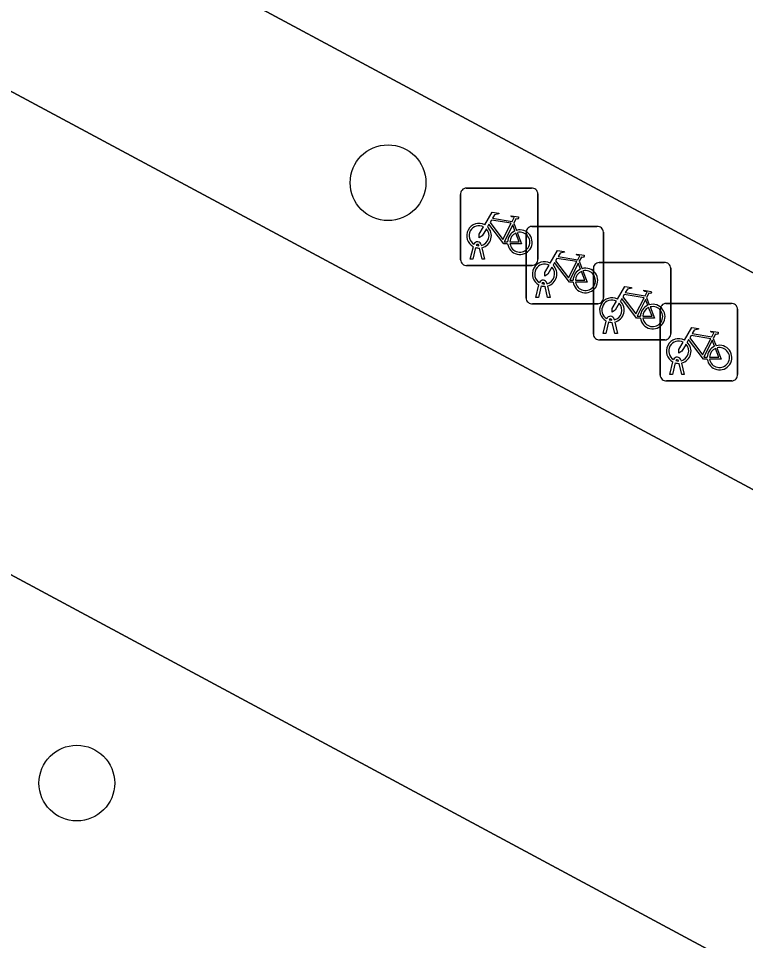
# Model space of a CAD drawing. Extents: x 159489 to 160304, y 383825 to 384531.
# Drawn here: x 159800.92 to 159810.31, y 384205.63 to 384217.54 of the extents above; entities that cross this region are included whole.
import ezdxf

# ---------------------------------------------------------------- set-up
doc = ezdxf.new("R2010")
doc.units = 0
for name, color, linetype in [('IMGEO_Boom', 7, 'Continuous'), ('IMGEO_Fietsenrek', 7, 'Continuous'), ('IMGEO_Groenvoorziening', 7, 'Continuous'), ('IMGEO_Rijbaan_lokaal_gesloten', 7, 'Continuous'), ('IMGEO_Voetpad_open', 7, 'Continuous')]:
    doc.layers.add(name, color=color, linetype=linetype)

msp = doc.modelspace()

# ---------------------------------------------------------------- linework, layer by layer
at = {"layer": 'IMGEO_Boom'}
for centre in [(159805.69, 384215.42), (159801.67, 384207.665)]:
    msp.add_circle(centre, 0.489, dxfattribs=at)
at = {"layer": 'IMGEO_Fietsenrek'}
for p, q in [((159806.701, 384215.35), (159807.542, 384215.35)), ((159807.542, 384215.35), (159806.701, 384215.35)), ((159806.626, 384214.425), (159806.626, 384215.266)), ((159806.626, 384215.266), (159806.626, 384214.425)), ((159807.626, 384215.275), (159807.626, 384214.434)), ((159807.626, 384214.434), (159807.626, 384215.275)), ((159807.313, 384214.899), (159807.349, 384214.804)), ((159807.548, 384214.855), (159808.389, 384214.855)), ((159808.389, 384214.855), (159807.548, 384214.855)), ((159807.473, 384213.93), (159807.473, 384214.771)), ((159807.473, 384214.771), (159807.473, 384213.93)), ((159808.473, 384214.78), (159808.473, 384213.939)), ((159808.473, 384213.939), (159808.473, 384214.78)), ((159806.864, 384214.606), (159806.863, 384214.61)), ((159806.895, 384214.617), (159806.896, 384214.61)), ((159806.753, 384214.434), (159806.792, 384214.594)), ((159806.822, 384214.582), (159806.787, 384214.434)), ((159806.905, 384214.434), (159806.871, 384214.576)), ((159806.903, 384214.58), (159806.938, 384214.434)), ((159806.787, 384214.434), (159806.753, 384214.434)), ((159806.938, 384214.434), (159806.905, 384214.434)), ((159808.16, 384214.404), (159808.196, 384214.309)), ((159808.417, 384214.389), (159809.258, 384214.389)), ((159809.258, 384214.389), (159808.417, 384214.389)), ((159807.551, 384214.35), (159806.71, 384214.35)), ((159806.71, 384214.35), (159807.551, 384214.35)), ((159808.342, 384213.464), (159808.342, 384214.305)), ((159808.342, 384214.305), (159808.342, 384213.464)), ((159809.342, 384214.314), (159809.342, 384213.473)), ((159809.342, 384213.473), (159809.342, 384214.314)), ((159807.6, 384213.939), (159807.639, 384214.099)), ((159807.669, 384214.087), (159807.634, 384213.939)), ((159807.711, 384214.111), (159807.71, 384214.115)), ((159807.752, 384213.939), (159807.718, 384214.081)), ((159807.742, 384214.122), (159807.743, 384214.115)), ((159807.75, 384214.085), (159807.785, 384213.939)), ((159807.634, 384213.939), (159807.6, 384213.939)), ((159807.785, 384213.939), (159807.752, 384213.939)), ((159809.029, 384213.938), (159809.065, 384213.843)), ((159808.398, 384213.855), (159807.557, 384213.855)), ((159807.557, 384213.855), (159808.398, 384213.855)), ((159809.205, 384212.935), (159809.205, 384213.776)), ((159809.205, 384213.776), (159809.205, 384212.935)), ((159809.28, 384213.86), (159810.121, 384213.86)), ((159810.121, 384213.86), (159809.28, 384213.86)), ((159810.205, 384213.785), (159810.205, 384212.944)), ((159810.205, 384212.944), (159810.205, 384213.785)), ((159808.611, 384213.656), (159808.612, 384213.649)), ((159808.469, 384213.473), (159808.508, 384213.633)), ((159808.538, 384213.621), (159808.503, 384213.473)), ((159808.58, 384213.645), (159808.579, 384213.649)), ((159808.621, 384213.473), (159808.587, 384213.615)), ((159808.619, 384213.619), (159808.654, 384213.473)), ((159808.503, 384213.473), (159808.469, 384213.473)), ((159808.654, 384213.473), (159808.621, 384213.473)), ((159809.267, 384213.389), (159808.426, 384213.389)), ((159808.426, 384213.389), (159809.267, 384213.389)), ((159809.892, 384213.409), (159809.928, 384213.314)), ((159809.332, 384212.944), (159809.371, 384213.104)), ((159809.401, 384213.092), (159809.366, 384212.944)), ((159809.443, 384213.116), (159809.442, 384213.12)), ((159809.484, 384212.944), (159809.45, 384213.086)), ((159809.474, 384213.127), (159809.475, 384213.12)), ((159809.482, 384213.09), (159809.517, 384212.944)), ((159809.366, 384212.944), (159809.332, 384212.944)), ((159809.517, 384212.944), (159809.484, 384212.944)), ((159810.13, 384212.86), (159809.289, 384212.86)), ((159809.289, 384212.86), (159810.13, 384212.86))]:
    msp.add_line(p, q, dxfattribs=at)
for points in [[(159806.939, 384214.876), (159807.034, 384215.04), (159807.12, 384215.026), (159807.122, 384215.017), (159807.066, 384215.006), (159807.039, 384214.961), (159807.295, 384214.92)], [(159807.295, 384214.92), (159807.32, 384214.969), (159807.314, 384214.973), (159807.291, 384214.977), (159807.279, 384214.984), (159807.278, 384214.987), (159807.28, 384214.992), (159807.375, 384214.977), (159807.377, 384214.967), (159807.367, 384214.954), (159807.355, 384214.948), (159807.341, 384214.954), (159807.313, 384214.899)], [(159806.96, 384214.824), (159806.908, 384214.734), (159806.868, 384214.709), (159806.869, 384214.756), (159806.924, 384214.85)], [(159807.235, 384214.632), (159807.185, 384214.632), (159806.994, 384214.883), (159806.975, 384214.851)], [(159807.282, 384214.895), (159807.025, 384214.936), (159807.008, 384214.907), (159807.175, 384214.687), (159807.282, 384214.895)], [(159807.33, 384214.797), (159807.3, 384214.874), (159807.191, 384214.656), (159807.234, 384214.656)], [(159807.264, 384214.656), (159807.384, 384214.655), (159807.34, 384214.769)], [(159807.36, 384214.776), (159807.415, 384214.631), (159807.265, 384214.631)], [(159807.786, 384214.381), (159807.881, 384214.545), (159807.967, 384214.531), (159807.969, 384214.522), (159807.913, 384214.511), (159807.886, 384214.466), (159808.142, 384214.425)], [(159808.142, 384214.425), (159808.167, 384214.474), (159808.161, 384214.478), (159808.138, 384214.482), (159808.126, 384214.489), (159808.125, 384214.492), (159808.127, 384214.497), (159808.222, 384214.482), (159808.224, 384214.472), (159808.214, 384214.459), (159808.202, 384214.453), (159808.188, 384214.459), (159808.16, 384214.404)], [(159808.082, 384214.137), (159808.032, 384214.137), (159807.841, 384214.388), (159807.822, 384214.356)], [(159808.129, 384214.4), (159807.872, 384214.441), (159807.855, 384214.412), (159808.022, 384214.192), (159808.129, 384214.4)], [(159808.177, 384214.302), (159808.147, 384214.379), (159808.038, 384214.161), (159808.081, 384214.161)], [(159807.807, 384214.329), (159807.755, 384214.239), (159807.715, 384214.214), (159807.716, 384214.261), (159807.771, 384214.355)], [(159808.111, 384214.161), (159808.231, 384214.16), (159808.187, 384214.274)], [(159808.207, 384214.281), (159808.262, 384214.136), (159808.112, 384214.136)], [(159808.655, 384213.915), (159808.75, 384214.079), (159808.836, 384214.065), (159808.838, 384214.056), (159808.782, 384214.045), (159808.755, 384214), (159809.011, 384213.959)], [(159809.011, 384213.959), (159809.036, 384214.008), (159809.03, 384214.012), (159809.007, 384214.016), (159808.995, 384214.023), (159808.994, 384214.026), (159808.996, 384214.031), (159809.091, 384214.016), (159809.093, 384214.006), (159809.083, 384213.993), (159809.071, 384213.987), (159809.057, 384213.993), (159809.029, 384213.938)], [(159808.676, 384213.863), (159808.624, 384213.773), (159808.584, 384213.748), (159808.585, 384213.795), (159808.64, 384213.889)], [(159808.951, 384213.671), (159808.901, 384213.671), (159808.71, 384213.922), (159808.691, 384213.89)], [(159808.998, 384213.934), (159808.741, 384213.975), (159808.724, 384213.946), (159808.891, 384213.726), (159808.998, 384213.934)], [(159809.046, 384213.836), (159809.016, 384213.913), (159808.907, 384213.695), (159808.95, 384213.695)], [(159808.98, 384213.695), (159809.1, 384213.694), (159809.056, 384213.808)], [(159809.076, 384213.815), (159809.131, 384213.67), (159808.981, 384213.67)], [(159809.518, 384213.386), (159809.613, 384213.55), (159809.699, 384213.536), (159809.701, 384213.527), (159809.645, 384213.516), (159809.618, 384213.471), (159809.874, 384213.43)], [(159809.861, 384213.405), (159809.604, 384213.446), (159809.587, 384213.417), (159809.754, 384213.197), (159809.861, 384213.405)], [(159809.874, 384213.43), (159809.899, 384213.479), (159809.893, 384213.483), (159809.87, 384213.487), (159809.858, 384213.494), (159809.857, 384213.497), (159809.859, 384213.502), (159809.954, 384213.487), (159809.956, 384213.477), (159809.946, 384213.464), (159809.934, 384213.458), (159809.92, 384213.464), (159809.892, 384213.409)], [(159809.539, 384213.334), (159809.487, 384213.244), (159809.447, 384213.219), (159809.448, 384213.266), (159809.503, 384213.36)], [(159809.814, 384213.142), (159809.764, 384213.142), (159809.573, 384213.393), (159809.554, 384213.361)], [(159809.909, 384213.307), (159809.879, 384213.384), (159809.77, 384213.166), (159809.813, 384213.166)], [(159809.843, 384213.166), (159809.963, 384213.165), (159809.919, 384213.279)], [(159809.939, 384213.286), (159809.994, 384213.141), (159809.844, 384213.141)]]:
    msp.add_lwpolyline(points, dxfattribs=at)
for centre, radius, start, end in [((159806.704, 384215.272), 0.0779, 92.4484, 184.2845), ((159806.704, 384215.272), 0.0779, 92.4484, 184.2845), ((159807.548, 384215.272), 0.0779, 2.4484, 94.2845), ((159807.548, 384215.272), 0.0779, 2.4484, 94.2845), ((159806.866, 384214.735), 0.159, 62.6766, 242.1369), ((159806.866, 384214.735), 0.129, 63.3192, 238.903), ((159806.866, 384214.735), 0.159, 283.5766, 46.6042), ((159807.551, 384214.777), 0.0779, 92.4484, 184.2845), ((159807.551, 384214.777), 0.0779, 92.4484, 184.2845), ((159808.395, 384214.777), 0.0779, 2.4484, 94.2845), ((159808.395, 384214.777), 0.0779, 2.4484, 94.2845), ((159806.866, 384214.735), 0.129, 283.6043, 43.4302), ((159807.393, 384214.651), 0.159, 113.3408, 178.3217), ((159807.393, 384214.651), 0.159, 187.0065, 105.7708), ((159807.393, 384214.651), 0.129, 113.923, 177.9556), ((159807.393, 384214.651), 0.129, 188.6715, 104.5883), ((159806.846, 384214.606), 0.0499, 12.8025, 158.6934), ((159806.846, 384214.606), 0.0174, 12.8025, 163.4502), ((159806.866, 384214.735), 0.129, 253.415, 269.0204), ((159806.866, 384214.735), 0.159, 253.9967, 271.7867), ((159806.704, 384214.428), 0.0779, 182.4484, 274.2845), ((159806.704, 384214.428), 0.0779, 182.4484, 274.2845), ((159807.548, 384214.428), 0.0779, 272.4484, 4.2845), ((159807.548, 384214.428), 0.0779, 272.4484, 4.2845), ((159807.713, 384214.24), 0.159, 62.6766, 242.1369), ((159807.713, 384214.24), 0.129, 63.3192, 238.903), ((159808.42, 384214.311), 0.0779, 92.4484, 184.2845), ((159808.42, 384214.311), 0.0779, 92.4484, 184.2845), ((159809.264, 384214.311), 0.0779, 2.4484, 94.2845), ((159809.264, 384214.311), 0.0779, 2.4484, 94.2845), ((159807.713, 384214.24), 0.129, 283.6043, 43.4302), ((159807.713, 384214.24), 0.159, 283.5766, 46.6042), ((159808.24, 384214.156), 0.159, 113.3408, 178.3217), ((159808.24, 384214.156), 0.159, 187.0065, 105.7708), ((159808.24, 384214.156), 0.129, 113.923, 177.9556), ((159808.24, 384214.156), 0.129, 188.6715, 104.5883), ((159807.693, 384214.111), 0.0499, 12.8025, 158.6934), ((159807.693, 384214.111), 0.0174, 12.8025, 163.4502), ((159807.713, 384214.24), 0.159, 253.9967, 271.7867), ((159807.713, 384214.24), 0.129, 253.415, 269.0204), ((159807.551, 384213.933), 0.0779, 182.4484, 274.2845), ((159807.551, 384213.933), 0.0779, 182.4484, 274.2845), ((159808.395, 384213.933), 0.0779, 272.4484, 4.2845), ((159808.395, 384213.933), 0.0779, 272.4484, 4.2845), ((159808.582, 384213.774), 0.159, 62.6766, 242.1369), ((159808.582, 384213.774), 0.129, 63.3192, 238.903), ((159808.582, 384213.774), 0.159, 283.5766, 46.6042), ((159808.582, 384213.774), 0.129, 283.6043, 43.4302), ((159809.109, 384213.69), 0.159, 113.3408, 178.3217), ((159809.109, 384213.69), 0.159, 187.0065, 105.7708), ((159809.109, 384213.69), 0.129, 113.923, 177.9556), ((159809.109, 384213.69), 0.129, 188.6715, 104.5883), ((159809.283, 384213.782), 0.0779, 92.4484, 184.2845), ((159809.283, 384213.782), 0.0779, 92.4484, 184.2845), ((159810.127, 384213.782), 0.0779, 2.4484, 94.2845), ((159810.127, 384213.782), 0.0779, 2.4484, 94.2845), ((159808.562, 384213.645), 0.0499, 12.8025, 158.6934), ((159808.562, 384213.645), 0.0174, 12.8025, 163.4502), ((159808.582, 384213.774), 0.129, 253.415, 269.0204), ((159808.582, 384213.774), 0.159, 253.9967, 271.7867), ((159808.42, 384213.467), 0.0779, 182.4484, 274.2845), ((159808.42, 384213.467), 0.0779, 182.4484, 274.2845), ((159809.264, 384213.467), 0.0779, 272.4484, 4.2845), ((159809.264, 384213.467), 0.0779, 272.4484, 4.2845), ((159809.445, 384213.245), 0.159, 62.6766, 242.1369), ((159809.445, 384213.245), 0.129, 63.3192, 238.903), ((159809.445, 384213.245), 0.129, 283.6043, 43.4302), ((159809.445, 384213.245), 0.159, 283.5766, 46.6042), ((159809.972, 384213.161), 0.159, 113.3408, 178.3217), ((159809.972, 384213.161), 0.159, 187.0065, 105.7708), ((159809.972, 384213.161), 0.129, 113.923, 177.9556), ((159809.972, 384213.161), 0.129, 188.6715, 104.5883), ((159809.425, 384213.116), 0.0499, 12.8025, 158.6934), ((159809.445, 384213.245), 0.159, 253.9967, 271.7867), ((159809.425, 384213.116), 0.0174, 12.8025, 163.4502), ((159809.445, 384213.245), 0.129, 253.415, 269.0204), ((159810.127, 384212.938), 0.0779, 272.4484, 4.2845), ((159810.127, 384212.938), 0.0779, 272.4484, 4.2845), ((159809.283, 384212.938), 0.0779, 182.4484, 274.2845), ((159809.283, 384212.938), 0.0779, 182.4484, 274.2845)]:
    msp.add_arc(centre, radius, start, end, dxfattribs=at)
at = {"layer": 'IMGEO_Groenvoorziening'}
msp.add_lwpolyline([(159818.769, 384196.149), (159823.064, 384198.401), (159774.367, 384224.577)], dxfattribs=at)
at = {"layer": 'IMGEO_Rijbaan_lokaal_gesloten'}
for points in [[(159711.716, 384258.252), (159772.562, 384225.477), (159774.367, 384224.577), (159823.064, 384198.401), (159836.881, 384190.972), (159877.443, 384169.17)], [(159811.286, 384210.982), (159786.709, 384224.175)]]:
    msp.add_lwpolyline(points, dxfattribs=at)
at = {"layer": 'IMGEO_Voetpad_open'}
for points in [[(159890.081, 384178.186), (159789.088, 384232.417), (159786.238, 384227.228), (159886.537, 384173.398), (159887.304, 384172.975)], [(159890.081, 384178.186), (159887.304, 384172.975), (159886.537, 384173.398), (159786.238, 384227.228), (159789.088, 384232.417)]]:
    msp.add_lwpolyline(points, close=True, dxfattribs=at)
msp.add_lwpolyline([(159786.709, 384224.175), (159811.286, 384210.982), (159830.635, 384200.595), (159841.233, 384194.906), (159846.022, 384192.335), (159850.876, 384189.729), (159870.224, 384179.343), (159880.668, 384173.736), (159888.635, 384169.463), (159893.253, 384178.177), (159891.472, 384180.7), (159875.43, 384189.271), (159875.566, 384189.534), (159875.806, 384189.41), (159876.265, 384190.214), (159850.676, 384203.98), (159832.355, 384213.828), (159806.759, 384227.581)], dxfattribs=at)

doc.saveas('drawing.dxf')
